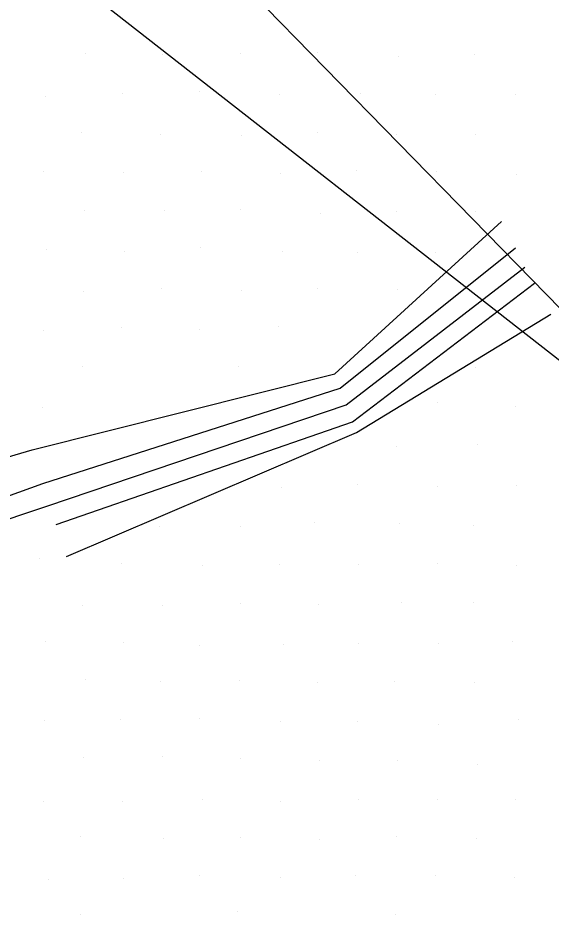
# Model space of a CAD drawing. Extents: x 1602514 to 1609837, y 863887 to 871157.
# Drawn here: x 1606816.34 to 1606845.2, y 865401.41 to 865450.03 of the extents above; entities that cross this region are included whole.
import ezdxf

# ---------------------------------------------------------------- set-up
doc = ezdxf.new("R2010")
doc.units = 0
for name, color, linetype in [('Survey-Entrances', 7, 'Continuous'), ('Survey-Flow line', 7, 'Continuous'), ('Survey-Ridge Lines', 7, 'Continuous'), ('Survey-Spot dirt', 7, 'Continuous'), ('Survey-Vegetation trees', 7, 'Continuous')]:
    doc.layers.add(name, color=color, linetype=linetype)

msp = doc.modelspace()

# ---------------------------------------------------------------- linework, layer by layer
at = {"layer": 'Survey-Entrances'}
msp.add_lwpolyline([(1606585.257, 865664.883), (1606641.474, 865621.476), (1606674.213, 865593.269), (1606717.107, 865544.984), (1606748.953, 865516.777), (1606776.493, 865493.691), (1606799.483, 865480.766), (1606824.992, 865455.486), (1606864.88, 865414.679), (1606913.786, 865371.84), (1606924.596, 865361.695), (1606966.109, 865325.603), (1606991.456, 865299.103), (1607016.396, 865278.375), (1607030.856, 865269.839)], dxfattribs=at)
msp.add_lwpolyline([(1606585.257, 865664.883), (1606641.474, 865621.476), (1606674.213, 865593.269), (1606717.107, 865544.984), (1606748.953, 865516.777), (1606776.493, 865493.691), (1606799.483, 865480.766), (1606824.992, 865455.486), (1606864.88, 865414.679), (1606913.786, 865371.84), (1606924.596, 865361.695), (1606966.109, 865325.603), (1606991.456, 865299.103), (1607016.396, 865278.375), (1607030.856, 865269.839)], dxfattribs=at)
at = {"layer": 'Survey-Flow line'}
msp.add_lwpolyline([(1606756.308, 865418.507), (1606759.16, 865418.355), (1606767.564, 865418.324), (1606775.527, 865419.771), (1606786.956, 865419.093), (1606804.089, 865418.989), (1606817.957, 865423.612), (1606834.118, 865429.081), (1606843.776, 865436.545)], dxfattribs=at)
msp.add_lwpolyline([(1606756.308, 865418.507), (1606759.16, 865418.355), (1606767.564, 865418.324), (1606775.527, 865419.771), (1606786.956, 865419.093), (1606804.089, 865418.989), (1606817.957, 865423.612), (1606834.118, 865429.081), (1606843.776, 865436.545)], dxfattribs=at)
at = {"layer": 'Survey-Ridge Lines'}
for points in [[(1606756.297, 865419.758), (1606759.49, 865421.036), (1606767.427, 865423.66), (1606775.635, 865422.586), (1606787.317, 865422.171), (1606803.868, 865422.755), (1606817.107, 865426.658), (1606833.496, 865430.768), (1606842.526, 865439.018)], [(1606756.297, 865419.758), (1606759.49, 865421.036), (1606767.427, 865423.66), (1606775.635, 865422.586), (1606787.317, 865422.171), (1606803.868, 865422.755), (1606817.107, 865426.658), (1606833.496, 865430.768), (1606842.526, 865439.018)], [(1606756.303, 865419.003), (1606759.519, 865419.757), (1606767.524, 865420.076), (1606775.588, 865421.293), (1606787.14, 865420.661), (1606804.016, 865419.898), (1606817.693, 865424.832), (1606833.784, 865429.988), (1606843.283, 865437.592)], [(1606756.303, 865419.003), (1606759.519, 865419.757), (1606767.524, 865420.076), (1606775.588, 865421.293), (1606787.14, 865420.661), (1606804.016, 865419.898), (1606817.693, 865424.832), (1606833.784, 865429.988), (1606843.283, 865437.592)], [(1606818.404, 865422.616), (1606834.453, 865428.175), (1606844.302, 865435.671)], [(1606818.404, 865422.616), (1606834.453, 865428.175), (1606844.302, 865435.671)], [(1606818.963, 865420.874), (1606834.669, 865427.59), (1606845.186, 865434.004)], [(1606818.963, 865420.874), (1606834.669, 865427.59), (1606845.186, 865434.004)]]:
    msp.add_lwpolyline(points, dxfattribs=at)
at = {"layer": 'Survey-Spot dirt'}
for p, q in [((1606819.99, 865448.09), (1606819.99, 865448.09)), ((1606819.99, 865448.09), (1606819.99, 865448.09)), ((1606824.188, 865448.07), (1606824.188, 865448.07)), ((1606824.188, 865448.07), (1606824.188, 865448.07)), ((1606828.377, 865448.132), (1606828.377, 865448.132)), ((1606828.377, 865448.132), (1606828.377, 865448.132)), ((1606832.574, 865448.153), (1606832.574, 865448.153)), ((1606832.574, 865448.153), (1606832.574, 865448.153)), ((1606836.922, 865447.944), (1606836.922, 865447.944)), ((1606836.922, 865447.944), (1606836.922, 865447.944)), ((1606841.072, 865448.033), (1606841.072, 865448.033)), ((1606841.072, 865448.033), (1606841.072, 865448.033)), ((1606821.978, 865445.944), (1606821.978, 865445.944)), ((1606821.978, 865445.944), (1606821.978, 865445.944)), ((1606826.155, 865446.07), (1606826.155, 865446.07)), ((1606826.155, 865446.07), (1606826.155, 865446.07)), ((1606830.511, 865445.909), (1606830.511, 865445.909)), ((1606830.511, 865445.909), (1606830.511, 865445.909)), ((1606834.873, 865445.922), (1606834.873, 865445.922)), ((1606834.873, 865445.922), (1606834.873, 865445.922)), ((1606838.969, 865445.874), (1606838.969, 865445.874)), ((1606838.969, 865445.874), (1606838.969, 865445.874)), ((1606843.283, 865445.873), (1606843.283, 865445.873)), ((1606843.283, 865445.873), (1606843.283, 865445.873)), ((1606817.812, 865445.783), (1606817.812, 865445.783)), ((1606817.812, 865445.783), (1606817.812, 865445.783)), ((1606819.789, 865443.822), (1606819.789, 865443.822)), ((1606819.789, 865443.822), (1606819.789, 865443.822)), ((1606824.067, 865443.746), (1606824.067, 865443.746)), ((1606824.067, 865443.746), (1606824.067, 865443.746)), ((1606828.44, 865443.69), (1606828.44, 865443.69)), ((1606828.44, 865443.69), (1606828.44, 865443.69)), ((1606832.551, 865443.842), (1606832.551, 865443.842)), ((1606832.551, 865443.842), (1606832.551, 865443.842)), ((1606836.855, 865443.709), (1606836.855, 865443.709)), ((1606836.855, 865443.709), (1606836.855, 865443.709)), ((1606841.106, 865443.75), (1606841.106, 865443.75)), ((1606841.106, 865443.75), (1606841.106, 865443.75)), ((1606817.726, 865441.711), (1606817.726, 865441.711)), ((1606817.726, 865441.711), (1606817.726, 865441.711)), ((1606822.039, 865441.666), (1606822.039, 865441.666)), ((1606822.039, 865441.666), (1606822.039, 865441.666)), ((1606826.286, 865441.694), (1606826.286, 865441.694)), ((1606826.286, 865441.694), (1606826.286, 865441.694)), ((1606830.559, 865441.627), (1606830.559, 865441.627)), ((1606830.559, 865441.627), (1606830.559, 865441.627)), ((1606834.66, 865441.774), (1606834.66, 865441.774)), ((1606834.66, 865441.774), (1606834.66, 865441.774)), ((1606839.007, 865441.734), (1606839.007, 865441.734)), ((1606839.007, 865441.734), (1606839.007, 865441.734)), ((1606843.338, 865441.568), (1606843.338, 865441.568)), ((1606843.338, 865441.568), (1606843.338, 865441.568)), ((1606819.916, 865439.591), (1606819.916, 865439.591)), ((1606819.916, 865439.591), (1606819.916, 865439.591)), ((1606824.271, 865439.622), (1606824.271, 865439.622)), ((1606824.271, 865439.622), (1606824.271, 865439.622)), ((1606828.4, 865439.646), (1606828.4, 865439.646)), ((1606828.4, 865439.646), (1606828.4, 865439.646)), ((1606836.852, 865439.58), (1606836.852, 865439.58)), ((1606836.852, 865439.58), (1606836.852, 865439.58)), ((1606841.101, 865439.541), (1606841.101, 865439.541)), ((1606841.101, 865439.541), (1606841.101, 865439.541)), ((1606832.718, 865439.473), (1606832.718, 865439.473)), ((1606832.718, 865439.473), (1606832.718, 865439.473)), ((1606826.231, 865437.616), (1606826.231, 865437.616)), ((1606826.231, 865437.616), (1606826.231, 865437.616)), ((1606817.858, 865437.477), (1606817.858, 865437.477)), ((1606817.858, 865437.477), (1606817.858, 865437.477)), ((1606822.099, 865437.387), (1606822.099, 865437.387)), ((1606822.099, 865437.387), (1606822.099, 865437.387)), ((1606830.652, 865437.406), (1606830.652, 865437.406)), ((1606830.652, 865437.406), (1606830.652, 865437.406)), ((1606834.738, 865437.353), (1606834.738, 865437.353)), ((1606834.738, 865437.353), (1606834.738, 865437.353)), ((1606838.969, 865437.357), (1606838.969, 865437.357)), ((1606838.969, 865437.357), (1606838.969, 865437.357)), ((1606819.884, 865435.247), (1606819.884, 865435.247)), ((1606819.884, 865435.247), (1606819.884, 865435.247)), ((1606824.103, 865435.411), (1606824.103, 865435.411)), ((1606824.103, 865435.411), (1606824.103, 865435.411)), ((1606828.449, 865435.257), (1606828.449, 865435.257)), ((1606828.449, 865435.257), (1606828.449, 865435.257)), ((1606832.572, 865435.403), (1606832.572, 865435.403)), ((1606832.572, 865435.403), (1606832.572, 865435.403)), ((1606836.91, 865435.334), (1606836.91, 865435.334)), ((1606836.91, 865435.334), (1606836.91, 865435.334)), ((1606821.934, 865433.28), (1606821.934, 865433.28)), ((1606821.934, 865433.28), (1606821.934, 865433.28)), ((1606826.152, 865433.184), (1606826.152, 865433.184)), ((1606826.152, 865433.184), (1606826.152, 865433.184)), ((1606830.459, 865433.353), (1606830.459, 865433.353)), ((1606830.459, 865433.353), (1606830.459, 865433.353)), ((1606817.727, 865433.097), (1606817.727, 865433.097)), ((1606817.727, 865433.097), (1606817.727, 865433.097)), ((1606819.831, 865431.136), (1606819.831, 865431.136)), ((1606819.831, 865431.136), (1606819.831, 865431.136)), ((1606828.271, 865431.161), (1606828.271, 865431.161)), ((1606828.271, 865431.161), (1606828.271, 865431.161)), ((1606841.093, 865431.103), (1606841.093, 865431.103)), ((1606841.093, 865431.103), (1606841.093, 865431.103)), ((1606817.643, 865428.936), (1606817.643, 865428.936)), ((1606817.643, 865428.936), (1606817.643, 865428.936)), ((1606839.049, 865429.233), (1606839.049, 865429.233)), ((1606839.049, 865429.233), (1606839.049, 865429.233)), ((1606843.252, 865428.996), (1606843.252, 865428.996)), ((1606843.252, 865428.996), (1606843.252, 865428.996)), ((1606841.203, 865426.944), (1606841.203, 865426.944)), ((1606841.203, 865426.944), (1606841.203, 865426.944)), ((1606836.849, 865426.805), (1606836.849, 865426.805)), ((1606836.849, 865426.805), (1606836.849, 865426.805)), ((1606830.623, 865424.625), (1606830.623, 865424.625)), ((1606830.623, 865424.625), (1606830.623, 865424.625)), ((1606834.708, 865424.777), (1606834.708, 865424.777)), ((1606834.708, 865424.777), (1606834.708, 865424.777)), ((1606839.051, 865424.666), (1606839.051, 865424.666)), ((1606839.051, 865424.666), (1606839.051, 865424.666)), ((1606843.32, 865424.739), (1606843.32, 865424.739)), ((1606843.32, 865424.739), (1606843.32, 865424.739)), ((1606824.026, 865422.52), (1606824.026, 865422.52)), ((1606824.026, 865422.52), (1606824.026, 865422.52)), ((1606828.375, 865422.521), (1606828.375, 865422.521)), ((1606828.375, 865422.521), (1606828.375, 865422.521)), ((1606832.375, 865422.71), (1606832.375, 865422.71)), ((1606832.375, 865422.71), (1606832.375, 865422.71)), ((1606836.995, 865422.653), (1606836.995, 865422.653)), ((1606836.995, 865422.653), (1606836.995, 865422.653)), ((1606840.988, 865422.533), (1606840.988, 865422.533)), ((1606840.988, 865422.533), (1606840.988, 865422.533)), ((1606817.517, 865420.751), (1606817.517, 865420.751)), ((1606817.517, 865420.751), (1606817.517, 865420.751)), ((1606821.965, 865420.512), (1606821.965, 865420.512)), ((1606821.965, 865420.512), (1606821.965, 865420.512)), ((1606826.335, 865420.402), (1606826.335, 865420.402)), ((1606826.335, 865420.402), (1606826.335, 865420.402)), ((1606830.507, 865420.449), (1606830.507, 865420.449)), ((1606830.507, 865420.449), (1606830.507, 865420.449)), ((1606834.796, 865420.447), (1606834.796, 865420.447)), ((1606834.796, 865420.447), (1606834.796, 865420.447)), ((1606839.053, 865420.48), (1606839.053, 865420.48)), ((1606839.053, 865420.48), (1606839.053, 865420.48)), ((1606843.318, 865420.392), (1606843.318, 865420.392)), ((1606843.318, 865420.392), (1606843.318, 865420.392)), ((1606819.855, 865418.242), (1606819.855, 865418.242)), ((1606819.855, 865418.242), (1606819.855, 865418.242)), ((1606824.167, 865418.244), (1606824.167, 865418.244)), ((1606824.167, 865418.244), (1606824.167, 865418.244)), ((1606828.413, 865418.31), (1606828.413, 865418.31)), ((1606828.413, 865418.31), (1606828.413, 865418.31)), ((1606832.6, 865418.293), (1606832.6, 865418.293)), ((1606832.6, 865418.293), (1606832.6, 865418.293)), ((1606837.096, 865418.408), (1606837.096, 865418.408)), ((1606837.096, 865418.408), (1606837.096, 865418.408)), ((1606841.01, 865418.38), (1606841.01, 865418.38)), ((1606841.01, 865418.38), (1606841.01, 865418.38)), ((1606817.816, 865416.258), (1606817.816, 865416.258)), ((1606817.816, 865416.258), (1606817.816, 865416.258)), ((1606822.07, 865416.224), (1606822.07, 865416.224)), ((1606822.07, 865416.224), (1606822.07, 865416.224)), ((1606834.794, 865416.17), (1606834.794, 865416.17)), ((1606834.794, 865416.17), (1606834.794, 865416.17)), ((1606843.119, 865416.251), (1606843.119, 865416.251)), ((1606843.119, 865416.251), (1606843.119, 865416.251)), ((1606826.149, 865416.062), (1606826.149, 865416.062)), ((1606826.149, 865416.062), (1606826.149, 865416.062)), ((1606830.727, 865416.109), (1606830.727, 865416.109)), ((1606830.727, 865416.109), (1606830.727, 865416.109)), ((1606839.131, 865416.154), (1606839.131, 865416.154)), ((1606839.131, 865416.154), (1606839.131, 865416.154)), ((1606819.977, 865414.209), (1606819.977, 865414.209)), ((1606819.977, 865414.209), (1606819.977, 865414.209)), ((1606824.083, 865414.111), (1606824.083, 865414.111)), ((1606824.083, 865414.111), (1606824.083, 865414.111)), ((1606828.31, 865414.141), (1606828.31, 865414.141)), ((1606828.31, 865414.141), (1606828.31, 865414.141)), ((1606832.546, 865414.069), (1606832.546, 865414.069)), ((1606832.546, 865414.069), (1606832.546, 865414.069)), ((1606836.742, 865414.129), (1606836.742, 865414.129)), ((1606836.742, 865414.129), (1606836.742, 865414.129)), ((1606841.073, 865414.08), (1606841.073, 865414.08)), ((1606841.073, 865414.08), (1606841.073, 865414.08)), ((1606817.785, 865411.976), (1606817.785, 865411.976)), ((1606817.785, 865411.976), (1606817.785, 865411.976)), ((1606821.903, 865412.078), (1606821.903, 865412.078)), ((1606821.903, 865412.078), (1606821.903, 865412.078)), ((1606826.161, 865412.085), (1606826.161, 865412.085)), ((1606826.161, 865412.085), (1606826.161, 865412.085)), ((1606830.554, 865411.965), (1606830.554, 865411.965)), ((1606830.554, 865411.965), (1606830.554, 865411.965)), ((1606834.739, 865411.932), (1606834.739, 865411.932)), ((1606834.739, 865411.932), (1606834.739, 865411.932)), ((1606839.103, 865411.804), (1606839.103, 865411.804)), ((1606839.103, 865411.804), (1606839.103, 865411.804)), ((1606843.421, 865412.053), (1606843.421, 865412.053)), ((1606843.421, 865412.053), (1606843.421, 865412.053)), ((1606819.908, 865410.003), (1606819.908, 865410.003)), ((1606819.908, 865410.003), (1606819.908, 865410.003)), ((1606824.154, 865410.048), (1606824.154, 865410.048)), ((1606824.154, 865410.048), (1606824.154, 865410.048)), ((1606828.396, 865409.95), (1606828.396, 865409.95)), ((1606828.396, 865409.95), (1606828.396, 865409.95)), ((1606832.651, 865409.849), (1606832.651, 865409.849)), ((1606832.651, 865409.849), (1606832.651, 865409.849)), ((1606836.869, 865409.85), (1606836.869, 865409.85)), ((1606836.869, 865409.85), (1606836.869, 865409.85)), ((1606841.201, 865409.627), (1606841.201, 865409.627)), ((1606841.201, 865409.627), (1606841.201, 865409.627)), ((1606817.705, 865407.591), (1606817.705, 865407.591)), ((1606817.705, 865407.591), (1606817.705, 865407.591)), ((1606822.026, 865407.606), (1606822.026, 865407.606)), ((1606822.026, 865407.606), (1606822.026, 865407.606)), ((1606826.315, 865407.747), (1606826.315, 865407.747)), ((1606826.315, 865407.747), (1606826.315, 865407.747)), ((1606830.559, 865407.623), (1606830.559, 865407.623)), ((1606830.559, 865407.623), (1606830.559, 865407.623)), ((1606834.785, 865407.717), (1606834.785, 865407.717)), ((1606834.785, 865407.717), (1606834.785, 865407.717)), ((1606839.042, 865407.71), (1606839.042, 865407.71)), ((1606839.042, 865407.71), (1606839.042, 865407.71)), ((1606843.298, 865407.743), (1606843.298, 865407.743)), ((1606843.298, 865407.743), (1606843.298, 865407.743)), ((1606819.748, 865405.702), (1606819.748, 865405.702)), ((1606819.748, 865405.702), (1606819.748, 865405.702)), ((1606824.22, 865405.617), (1606824.22, 865405.617)), ((1606824.22, 865405.617), (1606824.22, 865405.617)), ((1606828.398, 865405.663), (1606828.398, 865405.663)), ((1606828.398, 865405.663), (1606828.398, 865405.663)), ((1606832.651, 865405.581), (1606832.651, 865405.581)), ((1606832.651, 865405.581), (1606832.651, 865405.581)), ((1606836.854, 865405.701), (1606836.854, 865405.701)), ((1606836.854, 865405.701), (1606836.854, 865405.701)), ((1606841.171, 865405.608), (1606841.171, 865405.608)), ((1606841.171, 865405.608), (1606841.171, 865405.608)), ((1606826.143, 865403.585), (1606826.143, 865403.585)), ((1606826.143, 865403.585), (1606826.143, 865403.585)), ((1606834.595, 865403.618), (1606834.595, 865403.618)), ((1606834.595, 865403.618), (1606834.595, 865403.618)), ((1606838.97, 865403.61), (1606838.97, 865403.61)), ((1606838.97, 865403.61), (1606838.97, 865403.61)), ((1606818.001, 865403.378), (1606818.001, 865403.378)), ((1606818.001, 865403.378), (1606818.001, 865403.378)), ((1606822.054, 865403.433), (1606822.054, 865403.433)), ((1606822.054, 865403.433), (1606822.054, 865403.433)), ((1606830.549, 865403.523), (1606830.549, 865403.523)), ((1606830.549, 865403.523), (1606830.549, 865403.523)), ((1606843.223, 865403.513), (1606843.223, 865403.513)), ((1606843.223, 865403.513), (1606843.223, 865403.513)), ((1606828.248, 865401.636), (1606828.248, 865401.636)), ((1606828.248, 865401.636), (1606828.248, 865401.636)), ((1606819.737, 865401.481), (1606819.737, 865401.481)), ((1606819.737, 865401.481), (1606819.737, 865401.481)), ((1606836.791, 865401.468), (1606836.791, 865401.468)), ((1606836.791, 865401.468), (1606836.791, 865401.468))]:
    msp.add_line(p, q, dxfattribs=at)
at = {"layer": 'Survey-Vegetation trees'}
msp.add_lwpolyline([(1606966.169, 865108.64), (1606926.006, 865368.719), (1606585.429, 865634.789), (1606394.188, 865784.978), (1606151.898, 865922.968), (1606027.705, 866037.325), (1605914.18, 866179.127), (1605665.453, 866233.318)], dxfattribs=at)
msp.add_lwpolyline([(1606966.169, 865108.64), (1606926.006, 865368.719), (1606585.429, 865634.789), (1606394.188, 865784.978), (1606151.898, 865922.968), (1606027.705, 866037.325), (1605914.18, 866179.127), (1605665.453, 866233.318)], dxfattribs=at)

doc.saveas('drawing.dxf')
